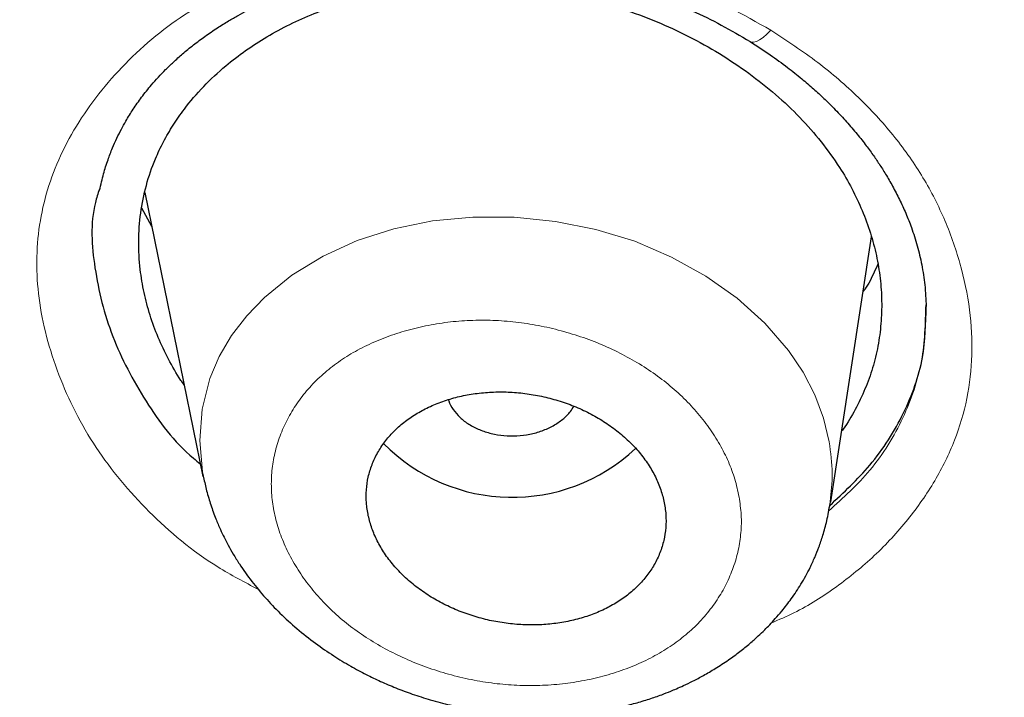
# Model space of a CAD drawing. Header units: millimetres. Extents: x 8 to 1170, y 12 to 886.
# Tile 263 of 656: x 735.18 to 741.11, y 836.31 to 840.38. Entities that reach past the tile are written whole.
import ezdxf

# ---------------------------------------------------------------- set-up
doc = ezdxf.new("R2010")
doc.units = ezdxf.units.MM

msp = doc.modelspace()

# ---------------------------------------------------------------- linework, layer by layer
at = {"color": 7, "linetype": 'Continuous', "lineweight": 30}
for p, q in [((735.9358, 839.341), (736.2843, 837.6338)), ((735.9775, 839.1369), (735.917, 839.248)), ((740.0631, 837.4815), (740.3068, 839.0748)), ((736.2912, 837.6261), (736.2889, 837.6348)), ((740.0582, 837.482), (740.0573, 837.4697))]:
    msp.add_line(p, q, dxfattribs=at)
at = {"color": 8, "linetype": 'Continuous', "lineweight": 0, "flags": 128}
for points in [[(739.5763, 840.2499), (739.5836, 840.2467), (739.5976, 840.2459), (739.6145, 840.2504), (739.6338, 840.2601), (739.6552, 840.2748), (739.6782, 840.2941), (739.7023, 840.3177)], [(736.2889, 837.6348), (736.2823, 837.6606), (736.2653, 837.8503), (736.2801, 838.0386), (736.3268, 838.2221), (736.3829, 838.3546), (736.4572, 838.481), (736.5486, 838.6001), (736.6558, 838.711), (736.8207, 838.8443), (737.0074, 838.9591), (737.2126, 839.0531), (737.4327, 839.124), (737.6662, 839.1708), (737.9094, 839.1937), (738.1574, 839.1927), (738.4056, 839.1681), (738.649, 839.1199), (738.8829, 839.0482), (739.1045, 838.9538), (739.311, 838.8388), (739.4992, 838.7053), (739.6657, 838.5555), (739.8074, 838.3918), (739.8952, 838.2612), (739.9658, 838.1251), (740.0183, 837.985), (740.0528, 837.8424), (740.0528, 837.8424)]]:
    msp.add_lwpolyline(points, dxfattribs=at)
at = {"color": 7, "linetype": 'Continuous', "lineweight": 30}
msp.add_arc((738.1453, 838.5937), 1.0852, 224.51287, 313.2079, dxfattribs=at)
for points, knots in [([(727.5163, 798.6273), (726.8835, 799.0369), (725.618, 799.8563), (723.8179, 801.1604), (722.0943, 802.5167), (720.4566, 803.9275), (718.9056, 805.3885), (717.4444, 806.8974), (716.0754, 808.4512), (714.8013, 810.047), (713.6247, 811.6822), (712.5482, 813.3537), (711.5747, 815.0587), (710.7061, 816.7939), (709.9432, 818.5558), (709.287, 820.3409), (708.7384, 822.146), (708.2983, 823.9676), (707.9674, 825.8025), (707.7468, 827.6474), (707.6373, 829.4987), (707.6399, 831.3532), (707.7549, 833.2071), (707.9812, 835.057), (708.3179, 836.8995), (708.764, 838.7311), (709.3184, 840.5485), (709.9803, 842.3483), (710.7486, 844.1272), (711.6225, 845.8818), (712.6009, 847.6085), (713.6824, 849.3041), (714.8641, 850.9654), (716.1433, 852.5896), (717.5173, 854.1738), (718.9835, 855.7151), (720.5391, 857.2107), (722.1816, 858.6577), (723.9081, 860.0532), (725.716, 861.3943), (727.6023, 862.678), (729.5627, 863.9025), (731.5933, 865.0658), (733.69, 866.1658), (735.8489, 867.2008), (738.0659, 868.1687), (740.3371, 869.0676), (742.6586, 869.8956), (745.0261, 870.6506), (747.4355, 871.3308), (749.8816, 871.9354), (752.3598, 872.4638), (754.8654, 872.9152), (757.3938, 873.2888), (759.9404, 873.5845), (762.5006, 873.7996), (765.0697, 873.9407), (766.785, 873.9667), (767.6427, 873.9797)], [0, 0, 0, 0, 0.017858, 0.035716, 0.053573, 0.07143, 0.089286, 0.107143, 0.124999, 0.142856, 0.160713, 0.178571, 0.196429, 0.214287, 0.232143, 0.25, 0.267856, 0.285712, 0.303568, 0.321425, 0.339282, 0.35714, 0.374998, 0.392856, 0.410713, 0.42857, 0.446428, 0.464285, 0.482142, 0.499999, 0.517857, 0.535714, 0.553571, 0.571428, 0.589285, 0.607142, 0.624999, 0.642856, 0.660713, 0.67857, 0.696427, 0.714284, 0.732141, 0.749999, 0.767857, 0.785715, 0.803573, 0.821432, 0.83929, 0.857149, 0.875005, 0.892861, 0.910716, 0.928572, 0.946428, 0.964284, 0.982141, 1, 1, 1, 1]), ([(767.6502, 871.5797), (767.0461, 871.572), (765.8382, 871.5568), (764.0275, 871.4812), (762.2194, 871.3671), (760.4139, 871.2107), (758.6112, 871.0132), (756.8148, 870.7748), (755.08, 870.5049), (753.4114, 870.208), (751.8098, 869.8879), (750.2254, 869.5358), (748.6584, 869.1519), (747.1086, 868.7363), (745.522, 868.273), (743.903, 867.7596), (742.2567, 867.193), (740.6394, 866.5911), (739.0511, 865.9541), (737.4918, 865.2822), (735.9589, 864.5744), (734.4958, 863.852), (733.1022, 863.1192), (731.7798, 862.3812), (730.4887, 861.6173), (729.2287, 860.8275), (727.9998, 860.0119), (726.7677, 859.1468), (725.5377, 858.2306), (724.3159, 857.2617), (723.1369, 856.2663), (722.0006, 855.2445), (720.9069, 854.1964), (719.8542, 853.1205), (718.8727, 852.0501), (717.9613, 850.9898), (717.1202, 849.9461), (716.323, 848.8886), (715.5697, 847.8172), (714.8601, 846.7319), (714.1749, 845.601), (713.5193, 844.4241), (712.8987, 843.2012), (712.3315, 841.9651), (711.8175, 840.7159), (711.3567, 839.4535), (710.9487, 838.1769), (710.6042, 836.9251), (710.3196, 835.7026), (710.0914, 834.5143), (709.9112, 833.3248), (709.779, 832.134), (709.6948, 830.9416), (709.6576, 829.714), (709.6723, 828.4521), (709.7443, 827.1572), (709.8732, 825.8641), (710.0591, 824.5725), (710.3018, 823.2824), (710.6013, 821.9955), (710.9458, 820.7519), (711.3295, 819.5547), (711.7468, 818.4052), (712.209, 817.2679), (712.7162, 816.1425), (713.2686, 815.029), (713.8842, 813.8941), (714.5673, 812.7399), (715.3226, 811.5691), (716.1303, 810.4152), (716.9903, 809.2784), (717.9029, 808.1587), (718.8651, 807.0597), (719.8448, 806.0151), (720.8344, 805.0256), (721.8303, 804.0885), (722.8624, 803.174), (723.9309, 802.2819), (725.0358, 801.4124), (726.2109, 800.5405), (727.4593, 799.6694), (728.7838, 798.8027), (730.1487, 797.9655), (731.5541, 797.1581), (733.0001, 796.3805), (734.481, 795.6361), (735.9487, 794.9469), (737.3955, 794.3117), (738.8202, 793.7264), (740.2667, 793.1718), (741.7351, 792.6481), (743.2254, 792.1551), (744.7848, 791.6789), (746.4129, 791.2232), (748.1092, 790.7922), (749.8233, 790.4003), (751.5552, 790.0475), (753.3048, 789.7339), (755.0687, 789.4602), (756.7935, 789.2333), (758.4747, 789.0497), (760.1115, 788.9058), (761.7541, 788.7958), (763.4022, 788.7207), (765.0559, 788.6774), (766.1606, 788.6775), (766.7135, 788.6775)], [0, 0, 0, 0, 0.01003, 0.020054, 0.030083, 0.040124, 0.050187, 0.060282, 0.070362, 0.079553, 0.088711, 0.097842, 0.106955, 0.116055, 0.12515, 0.135215, 0.145244, 0.155247, 0.165233, 0.175211, 0.185191, 0.195231, 0.204429, 0.213609, 0.222777, 0.23194, 0.241107, 0.250284, 0.260264, 0.270231, 0.280194, 0.290164, 0.300149, 0.31016, 0.320251, 0.329484, 0.338685, 0.347862, 0.357022, 0.366175, 0.375328, 0.385279, 0.395221, 0.405163, 0.415118, 0.425096, 0.435106, 0.445185, 0.454404, 0.463594, 0.472765, 0.481925, 0.491084, 0.500249, 0.510205, 0.520158, 0.530119, 0.540101, 0.550114, 0.56017, 0.570237, 0.579425, 0.588586, 0.597726, 0.606856, 0.615983, 0.625115, 0.635087, 0.645061, 0.655045, 0.665052, 0.67509, 0.685171, 0.695207, 0.70436, 0.713496, 0.722621, 0.731743, 0.74087, 0.750008, 0.759978, 0.769956, 0.779952, 0.789974, 0.800033, 0.810138, 0.820182, 0.829338, 0.838477, 0.847605, 0.856731, 0.86586, 0.875, 0.885017, 0.895019, 0.905016, 0.915017, 0.92503, 0.935066, 0.945076, 0.954226, 0.963368, 0.97251, 0.981657, 0.990818, 1, 1, 1, 1]), ([(710.1619, 829.6907), (710.1749, 830.1932), (710.2008, 831.197), (710.3363, 832.7001), (710.5426, 834.1981), (710.8267, 835.6912), (711.1866, 837.1793), (711.6136, 838.6312), (712.1017, 840.0442), (712.6459, 841.4163), (713.2556, 842.7752), (713.9312, 844.1212), (714.6835, 845.4744), (715.5153, 846.8311), (716.4298, 848.187), (717.4134, 849.5199), (718.4663, 850.8299), (719.588, 852.1163), (720.7523, 853.3517), (721.9519, 854.5341), (723.1806, 855.6624), (724.462, 856.7597), (725.7963, 857.8259), (727.2044, 858.8763), (728.6872, 859.9077), (730.2457, 860.916), (731.8563, 861.8848), (733.5193, 862.8137), (735.2323, 863.7014), (736.9558, 864.5292), (738.682, 865.2974), (740.4056, 866.0073), (742.1615, 866.6741), (743.9495, 867.2974), (745.7974, 867.8861), (747.7048, 868.4365), (749.6714, 868.9446), (751.667, 869.4017), (753.6913, 869.8076), (755.7411, 870.1616), (757.7681, 870.4572), (759.7631, 870.6965), (761.7205, 870.882), (763.6804, 871.0183), (765.6425, 871.1053), (767.6494, 871.1437), (769.6987, 871.13), (771.7873, 871.0604), (773.8697, 870.9351), (775.9457, 870.7543), (778.0128, 870.5183), (780.0253, 870.2342), (781.9776, 869.9065), (783.867, 869.539), (785.7324, 869.1253), (787.5735, 868.6657), (789.4335, 868.1484), (791.3072, 867.5705), (793.189, 866.9289), (795.0338, 866.2379), (796.8414, 865.4977), (798.6119, 864.7086), (800.3085, 863.889), (801.9287, 863.0443), (803.4702, 862.1795), (804.9645, 861.2787), (806.4116, 860.3419), (807.843, 859.3476), (809.2531, 858.2947), (810.6355, 857.1817), (811.9582, 856.0328), (813.2214, 854.8484), (814.426, 853.6275), (815.5482, 852.3972), (816.5882, 851.1626), (817.5461, 849.93), (818.4416, 848.6758), (819.2751, 847.4), (820.0611, 846.0783), (820.7943, 844.7116), (821.469, 843.3005), (822.0708, 841.8717), (822.5999, 840.4252), (823.057, 838.9587), (823.4341, 837.5036), (823.7338, 836.0647), (823.9591, 834.6491), (824.1142, 833.2298), (824.2052, 831.8065), (824.2077, 830.8559), (824.2089, 830.3803)], [0, 0, 0, 0, 0.011674, 0.023319, 0.034953, 0.046594, 0.058259, 0.069953, 0.080961, 0.091959, 0.102962, 0.113984, 0.125039, 0.136637, 0.148231, 0.159838, 0.171475, 0.183157, 0.194877, 0.205905, 0.216918, 0.22793, 0.238954, 0.250002, 0.261585, 0.273174, 0.284784, 0.296429, 0.308126, 0.319837, 0.330846, 0.341843, 0.352841, 0.363852, 0.374887, 0.386465, 0.398061, 0.409688, 0.421363, 0.433098, 0.444853, 0.455881, 0.466873, 0.477842, 0.4888, 0.499758, 0.511447, 0.523122, 0.534797, 0.546486, 0.558206, 0.569931, 0.580933, 0.591898, 0.602839, 0.613767, 0.624694, 0.636409, 0.648098, 0.659775, 0.671455, 0.683154, 0.694888, 0.705917, 0.716904, 0.727863, 0.738806, 0.749745, 0.761427, 0.773085, 0.784734, 0.79639, 0.808067, 0.819807, 0.830858, 0.841874, 0.852868, 0.863854, 0.874847, 0.886477, 0.898088, 0.909698, 0.921323, 0.932981, 0.944738, 0.955821, 0.966873, 0.97791, 0.988948, 1, 1, 1, 1]), ([(735.6635, 839.3562), (735.6708, 839.3889), (735.6845, 839.4498), (735.7113, 839.534), (735.7385, 839.6051), (735.7662, 839.6674), (735.7932, 839.7215), (735.8254, 839.7799), (735.8654, 839.8446), (735.9165, 839.9171), (735.9672, 839.9802), (736.0161, 840.0354), (736.06, 840.0812), (736.1087, 840.1283), (736.1642, 840.178), (736.2275, 840.2298), (736.2976, 840.2822), (736.3684, 840.3305), (736.4354, 840.3723), (736.4961, 840.4074), (736.5601, 840.4419), (736.6356, 840.4796), (736.7275, 840.5209), (736.8343, 840.5635), (736.9566, 840.6056), (737.0953, 840.6456), (737.251, 840.6813), (737.424, 840.7103), (737.6006, 840.7284), (737.7777, 840.7361), (737.9525, 840.7344), (738.1369, 840.7226), (738.33, 840.6993), (738.5187, 840.6656), (738.7013, 840.6226), (738.8762, 840.5718), (739.053, 840.5099), (739.2302, 840.4361), (739.4069, 840.3504), (739.5193, 840.2837), (739.5763, 840.2499)], [0, 0, 0, 0, 0.028841, 0.053627, 0.074358, 0.091352, 0.107002, 0.121807, 0.143751, 0.166969, 0.191898, 0.207789, 0.223514, 0.239395, 0.257333, 0.277654, 0.298203, 0.319579, 0.337872, 0.353081, 0.367944, 0.387328, 0.40937, 0.434072, 0.461438, 0.491471, 0.524178, 0.559574, 0.597691, 0.630132, 0.664298, 0.7002, 0.737843, 0.777226, 0.811372, 0.846712, 0.883243, 0.92096, 0.959871, 1, 1, 1, 1]), ([(736.1718, 838.1849), (736.1654, 838.1937), (736.1291, 838.2436), (736.0766, 838.339), (736.0134, 838.4698), (735.9646, 838.6038), (735.9286, 838.7404), (735.9041, 838.8894), (735.8952, 839.0495), (735.9074, 839.219), (735.9408, 839.385), (735.9897, 839.5277), (736.0463, 839.6477), (736.1044, 839.7476), (736.1828, 839.8597), (736.2863, 839.9809), (736.4114, 840.0977), (736.5402, 840.1967), (736.669, 840.28), (736.8066, 840.3546), (736.9522, 840.4195), (737.1176, 840.4786), (737.3036, 840.5288), (737.5109, 840.5664), (737.7252, 840.5873), (737.9443, 840.5917), (738.1649, 840.5801), (738.3836, 840.5521), (738.5989, 840.5079), (738.8094, 840.4479), (739.0134, 840.3728), (739.2088, 840.2831), (739.395, 840.1789), (739.5703, 840.0614), (739.7325, 839.9329), (739.8784, 839.7949), (740.0069, 839.6483), (740.1101, 839.5044), (740.1913, 839.3654), (740.2534, 839.2334), (740.3027, 839.0986), (740.3389, 838.9623), (740.3615, 838.8256), (740.3707, 838.6888), (740.3662, 838.5526), (740.3481, 838.4181), (740.3162, 838.2866), (740.2704, 838.1587), (740.2101, 838.0359), (740.1622, 837.9518), (740.131, 837.9109), (740.1283, 837.9073)], [0, 0, 0, 0, 0.004095, 0.023151, 0.042119, 0.061119, 0.080271, 0.099693, 0.123582, 0.147421, 0.171467, 0.195244, 0.211021, 0.226925, 0.24303, 0.266941, 0.290825, 0.309983, 0.329116, 0.348337, 0.367437, 0.386441, 0.410256, 0.433977, 0.457838, 0.48207, 0.506216, 0.530049, 0.553794, 0.577679, 0.601451, 0.625158, 0.649027, 0.673282, 0.69744, 0.721269, 0.744996, 0.768848, 0.787806, 0.806942, 0.826212, 0.845322, 0.864411, 0.883559, 0.90268, 0.921916, 0.941026, 0.959993, 0.97914, 0.998153, 1, 1, 1, 1]), ([(739.5765, 840.2498), (739.6175, 840.2234), (739.695, 840.1738), (739.7981, 840.0982), (739.8847, 840.0294), (739.9575, 839.9668), (740.0216, 839.9078), (740.0852, 839.8451), (740.1498, 839.7766), (740.2127, 839.7039), (740.2679, 839.6346), (740.314, 839.5719), (740.3546, 839.5124), (740.3944, 839.4498), (740.4358, 839.3784), (740.4768, 839.2995), (740.5147, 839.2162), (740.5511, 839.1233), (740.5842, 839.0198), (740.6114, 838.9041), (740.6306, 838.7822), (740.6344, 838.6996), (740.6364, 838.6568)], [0, 0, 0, 0, 0.064064, 0.120962, 0.170764, 0.213529, 0.252423, 0.291512, 0.338697, 0.386165, 0.430193, 0.46814, 0.501067, 0.53753, 0.579437, 0.625886, 0.673727, 0.722712, 0.785597, 0.851734, 0.9232, 1, 1, 1, 1]), ([(735.662, 839.3617), (735.6534, 839.3352), (735.6042, 839.1843), (735.6248, 838.8806), (735.7238, 838.4753), (735.9293, 838.089), (736.1178, 837.8293), (736.2549, 837.721), (736.2688, 837.71)], [0, 0, 0, 0, 0.04853, 0.275452, 0.514254, 0.74887, 0.974612, 1, 1, 1, 1]), ([(740.3452, 838.9105), (740.3225, 838.8592), (740.297, 838.8016), (740.2602, 838.749), (740.2561, 838.7433)], [0, 0, 0, 0, 0.890524, 1, 1, 1, 1]), ([(740.0558, 837.4587), (740.1403, 837.5373), (740.3209, 837.7053), (740.5097, 838.0083), (740.6295, 838.333), (740.6341, 838.5547), (740.6363, 838.6583)], [0, 0, 0, 0, 0.237693, 0.508333, 0.770303, 1, 1, 1, 1]), ([(737.2798, 837.3975), (737.2863, 837.372), (737.2993, 837.3211), (737.3324, 837.2453), (737.3759, 837.1708), (737.4304, 837.0989), (737.4942, 837.0314), (737.5669, 836.9694), (737.6472, 836.9134), (737.7339, 836.8644), (737.826, 836.823), (737.9223, 836.7894), (738.0213, 836.7641), (738.122, 836.7476), (738.2229, 836.7397), (738.3231, 836.7405), (738.421, 836.7501), (738.5157, 836.7682), (738.6061, 836.7944), (738.691, 836.8288), (738.7695, 836.8706), (738.8409, 836.9195), (738.9038, 836.9751), (738.9578, 837.0364), (739.0023, 837.103), (739.0362, 837.1741), (739.0593, 837.2487), (739.0713, 837.326), (739.0716, 837.405), (739.0604, 837.4846), (739.0379, 837.5638), (739.0038, 837.6415), (738.959, 837.7168), (738.9041, 837.7885), (738.8395, 837.8556), (738.7663, 837.9173), (738.6857, 837.9729), (738.5985, 838.0213), (738.506, 838.0623), (738.4096, 838.0954), (738.3104, 838.1199), (738.2097, 838.136), (738.1087, 838.1434), (738.0087, 838.1419), (737.911, 838.1318), (737.8165, 838.1133), (737.7265, 838.0863), (737.6419, 838.0516), (737.5637, 838.0093), (737.4931, 837.9599), (737.4306, 837.904), (737.3771, 837.8424), (737.3336, 837.7755), (737.3004, 837.7044), (737.2778, 837.6301), (737.2669, 837.5535), (737.2663, 837.4756), (737.2753, 837.4235), (737.2798, 837.3975)], [0, 0, 0, 0, 0.017392, 0.034785, 0.052967, 0.071207, 0.08939, 0.107555, 0.125778, 0.143944, 0.161968, 0.180048, 0.198072, 0.215894, 0.233771, 0.251592, 0.269238, 0.286939, 0.304584, 0.322155, 0.339781, 0.357351, 0.37498, 0.392665, 0.410293, 0.428091, 0.445946, 0.463744, 0.481749, 0.499814, 0.517819, 0.535977, 0.554194, 0.572352, 0.590538, 0.608782, 0.626968, 0.645047, 0.663182, 0.681261, 0.699148, 0.71709, 0.734976, 0.752669, 0.770416, 0.788109, 0.805689, 0.823324, 0.840903, 0.858499, 0.876151, 0.893746, 0.911439, 0.929189, 0.946882, 0.964569, 0.982312, 1, 1, 1, 1]), ([(737.7626, 838.0956), (737.7631, 838.0934), (737.7672, 838.0726), (737.7899, 838.0357), (737.83, 837.9878), (737.8832, 837.946), (737.9266, 837.9254), (737.9484, 837.9152)], [0, 0, 0, 0, 0.028518, 0.271342, 0.514259, 0.757176, 1, 1, 1, 1]), ([(737.9484, 837.9152), (737.9717, 837.9068), (738.0184, 837.8902), (738.0955, 837.8785), (738.1742, 837.8768), (738.2522, 837.8863), (738.3261, 837.907), (738.3934, 837.9376), (738.4511, 837.9768), (738.4935, 838.0168), (738.5099, 838.0452), (738.5162, 838.0561)], [0, 0, 0, 0, 0.115955, 0.231954, 0.347954, 0.463909, 0.579863, 0.695863, 0.811862, 0.927817, 1, 1, 1, 1]), ([(736.2887, 837.6267), (736.2947, 837.5999), (736.3077, 837.5419), (736.3327, 837.4597), (736.3596, 837.3846), (736.387, 837.32), (736.4119, 837.2676), (736.4373, 837.2184), (736.4681, 837.1642), (736.5141, 837.0905), (736.5771, 837.0021), (736.6589, 836.9036), (736.7492, 836.8089), (736.8501, 836.717), (736.9582, 836.6313), (737.067, 836.5563), (737.1694, 836.4942), (737.2641, 836.4433), (737.3548, 836.3998), (737.4469, 836.3605), (737.5465, 836.3234), (737.6553, 836.2888), (737.7749, 836.2575), (737.9054, 836.2307), (738.0466, 836.2102), (738.1974, 836.1975), (738.3527, 836.1946), (738.5075, 836.2021), (738.6569, 836.2196), (738.7827, 836.2433), (738.8864, 836.2691), (738.9679, 836.2935), (739.0389, 836.3183), (739.093, 836.3394), (739.1367, 836.3578), (739.1808, 836.3775), (739.2355, 836.404), (739.2993, 836.4377), (739.3715, 836.48), (739.4448, 836.5281), (739.5141, 836.5789), (739.5736, 836.6272), (739.6229, 836.6708), (739.6622, 836.7084), (739.6964, 836.7432), (739.731, 836.7806), (739.7753, 836.8321), (739.828, 836.9004), (739.8857, 836.9874), (739.9322, 837.072), (739.9667, 837.1471), (739.9917, 837.2101), (740.0164, 837.2832), (740.0406, 837.3707), (740.052, 837.4356), (740.058, 837.4701)], [0, 0, 0, 0, 0.015837, 0.034313, 0.053915, 0.068992, 0.079772, 0.090896, 0.103409, 0.117698, 0.143858, 0.169406, 0.195102, 0.222441, 0.250469, 0.276159, 0.299295, 0.319641, 0.337879, 0.356842, 0.376828, 0.398292, 0.421537, 0.446566, 0.47338, 0.501972, 0.532062, 0.561685, 0.590479, 0.618486, 0.635617, 0.652509, 0.668023, 0.679569, 0.686785, 0.696208, 0.708289, 0.723055, 0.739571, 0.758901, 0.776519, 0.792398, 0.806265, 0.81735, 0.826242, 0.836579, 0.848932, 0.868364, 0.890268, 0.914344, 0.928986, 0.943558, 0.959809, 0.978613, 1, 1, 1, 1])]:
    msp.add_open_spline(points, degree=3, knots=knots, dxfattribs=at)
at = {"color": 8, "linetype": 'Continuous', "lineweight": 0}
for points, knots in [([(710.6613, 829.7573), (710.682, 830.4277), (710.7233, 831.7644), (710.9581, 833.7615), (711.318, 835.7428), (711.8136, 837.7085), (712.4413, 839.6587), (713.2033, 841.5928), (714.0982, 843.5046), (715.1203, 845.3835), (716.2654, 847.219), (717.5297, 849.007), (718.9126, 850.7482), (720.4133, 852.4433), (722.0309, 854.0914), (723.7614, 855.6853), (725.5951, 857.2156), (727.5234, 858.6749), (729.5415, 860.0612), (731.649, 861.3749), (733.8461, 862.6159), (736.1312, 863.7833), (738.4962, 864.8724), (740.9275, 865.8767), (743.4134, 866.7911), (745.9493, 867.6147), (748.536, 868.3477), (751.1743, 868.9904), (753.8609, 869.5415), (756.5837, 869.9985), (759.327, 870.3588), (762.0791, 870.6216), (764.8374, 870.7862), (767.6017, 870.8533), (770.3721, 870.8223), (773.1448, 870.6921), (775.9071, 870.4632), (778.643, 870.1376), (781.3418, 869.7179), (784.0009, 869.2049), (786.6208, 868.5976), (789.2021, 867.8956), (791.7386, 867.0988), (794.2174, 866.2114), (796.6242, 865.2388), (798.9518, 864.1856), (801.2008, 863.0538), (803.3706, 861.8426), (805.4598, 860.5507), (807.4624, 859.1807), (809.3676, 857.7393), (811.1653, 856.2343), (812.851, 854.6714), (814.4257, 853.0521), (815.8901, 851.3771), (817.2427, 849.6454), (818.478, 847.861), (819.5887, 846.0335), (820.5678, 844.1728), (821.4152, 842.2848), (822.1312, 840.3695), (822.7175, 838.4268), (823.1738, 836.4574), (823.4937, 834.4651), (823.6883, 832.4571), (823.7003, 831.1131), (823.7064, 830.4409)], [0, 0, 0, 0, 0.015712, 0.031331, 0.046897, 0.062447, 0.078018, 0.093647, 0.109364, 0.125068, 0.140678, 0.156238, 0.171786, 0.187361, 0.20301, 0.218729, 0.234412, 0.250011, 0.265566, 0.281113, 0.296691, 0.312337, 0.328056, 0.343741, 0.359332, 0.374883, 0.390432, 0.406015, 0.421689, 0.437408, 0.453066, 0.468652, 0.484201, 0.499753, 0.515345, 0.531016, 0.546736, 0.5624, 0.57798, 0.593531, 0.609088, 0.62469, 0.640388, 0.656108, 0.671748, 0.687324, 0.702876, 0.718439, 0.734052, 0.749753, 0.765462, 0.781092, 0.796672, 0.812229, 0.827796, 0.843417, 0.85913, 0.874841, 0.89046, 0.906024, 0.921572, 0.937142, 0.95278, 0.96849, 0.98424, 1, 1, 1, 1]), ([(823.4881, 830.2421), (823.4864, 830.7399), (823.483, 831.7351), (823.3808, 833.225), (823.2074, 834.7108), (822.9558, 836.1928), (822.6287, 837.6677), (822.2355, 839.1021), (821.783, 840.4921), (821.2759, 841.8374), (820.7049, 843.167), (820.0699, 844.4808), (819.3584, 845.8017), (818.5671, 847.1272), (817.692, 848.4542), (816.7473, 849.7588), (815.7328, 851.0411), (814.6501, 852.2993), (813.526, 853.5054), (812.3684, 854.6568), (811.1833, 855.7529), (809.9472, 856.8168), (808.6601, 857.8482), (807.2958, 858.8662), (805.8525, 859.8678), (804.3281, 860.8491), (802.7509, 861.7902), (801.1207, 862.691), (799.4434, 863.5482), (797.7595, 864.3435), (796.0773, 865.0776), (794.3987, 865.7538), (792.6877, 866.3874), (790.9444, 866.9781), (789.1351, 867.5361), (787.2607, 868.0576), (785.3219, 868.5381), (783.3559, 868.9669), (781.3625, 869.3441), (779.3465, 869.6686), (777.3543, 869.9349), (775.3937, 870.1456), (773.4676, 870.3037), (771.5357, 870.4134), (769.5984, 870.4746), (767.618, 870.4876), (765.5977, 870.449), (763.5411, 870.3552), (761.4894, 870.2068), (759.4427, 870.004), (757.3998, 869.7468), (755.4044, 869.4421), (753.462, 869.0938), (751.5793, 868.7063), (749.7197, 868.2731), (747.8833, 867.7944), (746.0341, 867.2599), (744.1768, 866.6677), (742.3163, 866.0152), (740.4908, 865.3149), (738.7004, 864.567), (736.9413, 863.7703), (735.249, 862.942), (733.6265, 862.0871), (732.0796, 861.2121), (730.579, 860.3018), (729.1243, 859.3562), (727.687, 858.3558), (726.2722, 857.2994), (724.8854, 856.1857), (723.556, 855.0369), (722.2837, 853.8531), (721.0677, 852.6337), (719.9323, 851.4058), (718.8781, 850.1752), (717.9055, 848.9481), (716.9944, 847.7014), (716.1448, 846.4348), (715.3382, 845.1184), (714.5801, 843.7534), (713.8768, 842.3412), (713.2467, 840.9143), (712.6896, 839.4726), (712.2057, 838.0168), (711.8033, 836.5783), (711.4787, 835.1608), (711.2275, 833.7672), (711.0448, 832.3692), (710.9245, 830.9666), (710.9011, 830.0301), (710.8893, 829.5613)], [0, 0, 0, 0, 0.011718, 0.023422, 0.035131, 0.046861, 0.058633, 0.070374, 0.081376, 0.092351, 0.103314, 0.114278, 0.125258, 0.136845, 0.148439, 0.160058, 0.171716, 0.183431, 0.19516, 0.206169, 0.21715, 0.228117, 0.239082, 0.250059, 0.261698, 0.273343, 0.285009, 0.296711, 0.308463, 0.320158, 0.331114, 0.342058, 0.353001, 0.363957, 0.374937, 0.386579, 0.398224, 0.409886, 0.42158, 0.43332, 0.445046, 0.456045, 0.467022, 0.477988, 0.488955, 0.499937, 0.511584, 0.523217, 0.534851, 0.5465, 0.558178, 0.569924, 0.580979, 0.591996, 0.602988, 0.613967, 0.624945, 0.636586, 0.648202, 0.659808, 0.671417, 0.683046, 0.69478, 0.705845, 0.716869, 0.727865, 0.738844, 0.74982, 0.761474, 0.77311, 0.784742, 0.796386, 0.808059, 0.819799, 0.830845, 0.841849, 0.852823, 0.863782, 0.874741, 0.886479, 0.898182, 0.909866, 0.921548, 0.933247, 0.944959, 0.955973, 0.966969, 0.977962, 0.988967, 1, 1, 1, 1]), ([(736.6187, 836.9543), (736.5357, 836.9976), (736.2887, 837.1264), (735.9486, 837.414), (735.6211, 837.8059), (735.4013, 838.2445), (735.2797, 838.6989), (735.281, 839.1489), (735.4114, 839.5757), (735.6627, 839.9668), (736.0046, 840.3101), (736.4339, 840.5792), (736.9385, 840.76), (737.4984, 840.8497), (738.0801, 840.8591), (738.6549, 840.7734), (739.208, 840.5966), (739.5351, 840.412), (739.7023, 840.3177)], [0, 0, 0, 0, 0.032114, 0.095533, 0.158643, 0.224321, 0.290842, 0.354085, 0.417023, 0.482673, 0.548873, 0.612038, 0.67514, 0.741159, 0.807285, 0.870562, 0.933847, 1, 1, 1, 1]), ([(739.7023, 840.3177), (739.7981, 840.2547), (739.9865, 840.1306), (740.2322, 839.9182), (740.4422, 839.6911), (740.6145, 839.4475), (740.7494, 839.1882), (740.8457, 838.916), (740.9039, 838.6394), (740.9186, 838.3662), (740.8883, 838.1022), (740.8131, 837.8476), (740.6931, 837.6027), (740.53, 837.3704), (740.3325, 837.1555), (740.1018, 836.968), (739.8918, 836.8325), (739.7501, 836.7717), (739.704, 836.7519)], [0, 0, 0, 0, 0.066615, 0.131083, 0.194378, 0.257532, 0.321581, 0.38752, 0.454271, 0.518752, 0.581984, 0.645044, 0.709023, 0.774962, 0.841666, 0.906157, 0.969469, 1, 1, 1, 1]), ([(740.0496, 837.4265), (740.1371, 837.5056), (740.3215, 837.6722), (740.507, 837.9816), (740.6244, 838.3189), (740.6306, 838.5535), (740.6336, 838.667)], [0, 0, 0, 0, 0.2358657, 0.497058, 0.7568457, 1, 1, 1, 1]), ([(739.5108, 837.51), (739.5031, 837.5458), (739.4877, 837.6174), (739.4479, 837.7233), (739.3959, 837.8271), (739.3312, 837.928), (739.2555, 838.0247), (739.1693, 838.1153), (739.0732, 838.1993), (738.9677, 838.2761), (738.8542, 838.3453), (738.7336, 838.4064), (738.6067, 838.4588), (738.4743, 838.5022), (738.3386, 838.5362), (738.2013, 838.5598), (738.0635, 838.5727), (737.9263, 838.575), (737.7901, 838.5666), (737.6568, 838.5473), (737.5271, 838.5181), (737.4024, 838.4788), (737.2842, 838.4303), (737.1743, 838.3724), (737.0746, 838.3061), (736.9854, 838.2312), (736.9068, 838.149), (736.8397, 838.0601), (736.7849, 837.9652), (736.7424, 837.8651), (736.7126, 837.7613), (736.6968, 837.6554), (736.695, 837.5482), (736.7074, 837.4404), (736.7332, 837.333), (736.7722, 837.2269), (736.8243, 837.1229), (736.889, 837.0217), (736.9648, 836.9249), (737.0509, 836.8342), (737.1468, 836.7503), (737.2523, 836.6735), (737.3659, 836.6043), (737.4865, 836.5431), (737.6135, 836.4908), (737.746, 836.4474), (737.882, 836.4133), (738.0196, 836.3896), (738.1574, 836.3766), (738.2949, 836.3745), (738.4308, 836.3828), (738.564, 836.4016), (738.6933, 836.4309), (738.8179, 836.4703), (738.9362, 836.519), (739.0457, 836.577), (739.1455, 836.6436), (739.2348, 836.7183), (739.3134, 836.8009), (739.38, 836.8904), (739.4351, 836.9856), (739.4777, 837.0856), (739.5076, 837.1893), (739.5235, 837.2954), (739.5261, 837.4025), (739.5159, 837.4741), (739.5108, 837.51)], [0, 0, 0, 0, 0.015601, 0.031132, 0.046741, 0.062575, 0.078384, 0.093962, 0.10946, 0.125031, 0.14064, 0.156161, 0.171738, 0.187514, 0.203294, 0.218858, 0.23436, 0.249951, 0.265412, 0.281137, 0.296789, 0.312422, 0.328327, 0.343927, 0.359382, 0.374857, 0.39047, 0.405989, 0.421567, 0.437357, 0.453183, 0.46877, 0.484276, 0.499862, 0.515489, 0.531044, 0.546676, 0.562534, 0.57837, 0.593955, 0.609439, 0.624977, 0.64061, 0.656143, 0.671719, 0.687481, 0.703337, 0.718937, 0.734431, 0.749976, 0.765596, 0.781123, 0.796706, 0.812493, 0.828305, 0.843878, 0.859372, 0.874949, 0.89038, 0.906154, 0.921796, 0.93743, 0.953329, 0.96895, 0.984452, 1, 1, 1, 1]), ([(740.0528, 837.8424), (740.0616, 837.7785), (740.0782, 837.6576), (740.0646, 837.5382), (740.0582, 837.482)], [0, 0, 0, 0, 0.529138, 1, 1, 1, 1])]:
    msp.add_open_spline(points, degree=3, knots=knots, dxfattribs=at)

doc.saveas('drawing.dxf')
